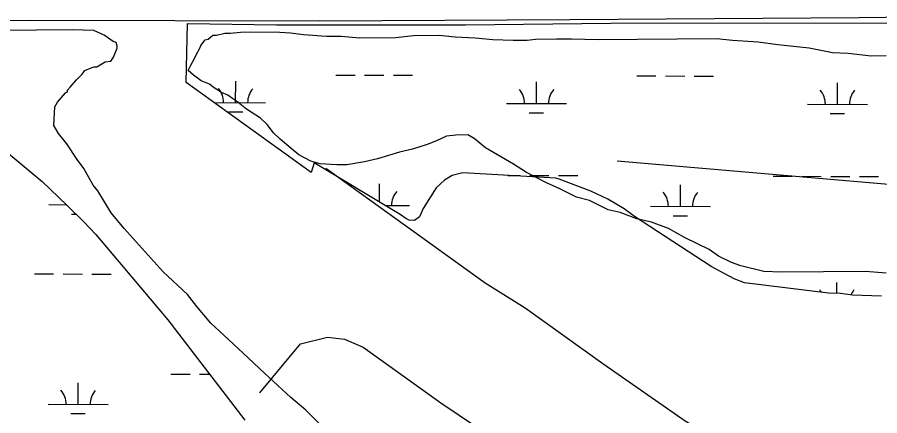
# Model space of a CAD drawing. Extents: x 3161665 to 3199565, y 885729 to 911164.
# Drawn here: x 3167919 to 3169358, y 893192 to 893856 of the extents above; entities that cross this region are included whole.
import ezdxf

# ---------------------------------------------------------------- set-up
doc = ezdxf.new("R2010")
doc.units = 0
for name, color, linetype in [('V-SITE-VEGE', 7, 'Continuous'), ('V-TOPO-SHOR', 7, 'Continuous'), ('V-WETL-SWMP', 7, 'Continuous')]:
    doc.layers.add(name, color=color, linetype=linetype)

msp = doc.modelspace()

# ---------------------------------------------------------------- linework, layer by layer
at = {"layer": 'V-SITE-VEGE'}
for p, q in [((3168011.6, 893834.5), (3167891.3, 893833.5)), ((3168047.1, 893833.3), (3168011.6, 893834.5)), ((3168064.1, 893825.7), (3168047.1, 893833.3)), ((3168079.6, 893815), (3168064.1, 893825.7)), ((3168084.2, 893813.5), (3168079.6, 893815)), ((3168085.8, 893807.4), (3168084.2, 893813.5)), ((3168079.8, 893788.8), (3168085.9, 893804.3)), ((3168085.9, 893804.3), (3168085.8, 893807.4)), ((3168075.2, 893782.6), (3168079.8, 893788.8)), ((3168032.2, 893766.8), (3168042.9, 893771.5)), ((3168042.9, 893771.5), (3168047.6, 893773.1)), ((3168047.6, 893773.1), (3168052.2, 893773.2)), ((3168052.2, 893773.2), (3168066, 893781)), ((3168066, 893781), (3168075.2, 893782.6)), ((3168018.4, 893751.3), (3168027.6, 893760.6)), ((3168027.6, 893760.6), (3168032.2, 893766.8)), ((3168007.7, 893738.9), (3168018.4, 893751.3)), ((3167986.3, 893714), (3168000.1, 893729.5)), ((3168000.1, 893729.5), (3168003.2, 893731.1)), ((3168003.1, 893734.2), (3168007.7, 893738.9)), ((3168003.2, 893731.1), (3168003.1, 893734.2)), ((3167981.8, 893706.3), (3167986.3, 893714)), ((3167980.5, 893675.4), (3167981.8, 893706.3)), ((3167988.3, 893661.6), (3167980.5, 893675.4)), ((3168002.3, 893644.7), (3167988.3, 893661.6)), ((3168019.5, 893618.6), (3168002.3, 893644.7)), ((3168030.5, 893603.3), (3168019.5, 893618.6)), ((3168046.1, 893575.7), (3168030.5, 893603.3)), ((3168053.9, 893566.5), (3168046.1, 893575.7)), ((3168075.8, 893529.6), (3168053.9, 893566.5)), ((3168097.6, 893503.6), (3168075.8, 893529.6)), ((3168163, 893431.6), (3168097.6, 893503.6)), ((3168203.4, 893393.4), (3168163, 893431.6)), ((3168219, 893373.5), (3168203.4, 893393.4)), ((3168242.4, 893345.9), (3168219, 893373.5)), ((3168264.1, 893326), (3168242.4, 893345.9)), ((3168304.5, 893287.8), (3168264.1, 893326)), ((3168332.5, 893261.8), (3168304.5, 893287.8)), ((3168376, 893222.1), (3168332.5, 893261.8)), ((3168400.9, 893200.7), (3168376, 893222.1)), ((3168422.7, 893179.3), (3168400.9, 893200.7))]:
    msp.add_line(p, q, dxfattribs=at)
for points in [[(3169368.6, 893429.2), (3169334.6, 893432), (3169194.2, 893430.8), (3169164.9, 893432.1), (3169126.3, 893441.1), (3169110.8, 893447.1), (3169089.1, 893457.7), (3169073.6, 893468.4), (3169033.3, 893488.1), (3169005.5, 893503.3), (3168977.6, 893513.9), (3168952.9, 893519.8), (3168925, 893530.4), (3168904.9, 893534.9), (3168874, 893550), (3168852.3, 893556), (3168824.4, 893569.7), (3168801.2, 893580.3), (3168768.7, 893597), (3168747, 893610.7), (3168700.5, 893638.1), (3168681.8, 893653.3), (3168671, 893659.4), (3168650.9, 893659.2), (3168635.5, 893657.6), (3168618.6, 893649.7), (3168603.2, 893643.4), (3168578.6, 893635.5), (3168557.1, 893630.7), (3168520.1, 893619.6), (3168498.6, 893614.8), (3168469.3, 893609.9), (3168452.4, 893609.8), (3168424.6, 893611.1), (3168409.1, 893615.6), (3168389, 893626.2), (3168376.5, 893636.9), (3168357.9, 893652.2), (3168347, 893662.9), (3168336.1, 893676.7), (3168325.2, 893687.4), (3168302, 893702.6), (3168288, 893713.3), (3168270.9, 893725.5), (3168260.1, 893730.1), (3168246.1, 893739.2), (3168239.9, 893743.8), (3168226, 893749.8), (3168213.6, 893759), (3168204.3, 893766.6), (3168208.8, 893775.9), (3168214.9, 893786.7), (3168217.9, 893792.9), (3168224, 893803.8), (3168225.5, 893808.4), (3168233.1, 893817.7), (3168237.8, 893819.3), (3168245.4, 893825.6), (3168251.6, 893825.6), (3168265.4, 893828.8), (3168274.7, 893828.9), (3168291.6, 893830.6), (3168348.7, 893831), (3168374.9, 893829.7), (3168396.6, 893826.8), (3168435.2, 893824), (3168459.8, 893824.3), (3168490.7, 893821.4), (3168550.9, 893821.9), (3168580.1, 893825.2), (3168623.3, 893825.6), (3168649.6, 893822.7), (3168683.5, 893821.5), (3168712.9, 893818.6)], [(3168712.9, 893818.6), (3168746.8, 893817.4), (3168769.9, 893817.6), (3168783.8, 893819.2), (3168819.3, 893819.5), (3168844, 893819.7), (3168888.7, 893818.5), (3169086.1, 893820.2), (3169112.4, 893817.3), (3169155.6, 893814.6), (3169188, 893810.2), (3169240.5, 893804.5), (3169279.1, 893797.1), (3169305.4, 893795.8), (3169344, 893791.5), (3169368.6, 893791.7)]]:
    msp.add_lwpolyline(points, dxfattribs=at)
at = {"layer": 'V-TOPO-SHOR'}
for points in [[(3169635.5, 895743), (3169625.3, 895576.9), (3169628.3, 895354.4), (3169627.9, 895042), (3169628.9, 894642.5), (3169634.7, 894214.3), (3169632.4, 894161.4), (3169631.1, 893858.4), (3169323.8, 893854.6), (3168841.4, 893851), (3168423.4, 893849.2), (3167941.7, 893850.2)], [(3167941.7, 893850.2), (3167603.8, 893847.7), (3167326.4, 893847)], [(3170406.4, 893648.4), (3169399, 893574.6), (3168920.1, 893615.9)], [(3169783.3, 892815.3), (3169682.6, 892874.7), (3169529, 892950.6), (3169462.5, 892981.8), (3169277.8, 893048), (3169172.2, 893100.6), (3169033.7, 893182.7), (3168896.2, 893278.1), (3168766.7, 893370.8), (3168700.1, 893412.7), (3168434, 893603.4)], [(3168323.9, 893229.6), (3168391.6, 893311.2), (3168436.9, 893322.6), (3168465.4, 893319), (3168496.4, 893305.6), (3168626, 893212.9), (3168807.8, 893090.8), (3168902.8, 893029.3), (3168979.1, 892970.4), (3169013.7, 892944.6), (3169129.8, 892843.9), (3169394.2, 892624.8), (3169348.6, 892512)]]:
    msp.add_lwpolyline(points, dxfattribs=at)
at = {"layer": 'V-WETL-SWMP'}
for p, q in [((3168450.9, 893759.2), (3168482.9, 893759.1)), ((3168498.9, 893759), (3168530.9, 893759)), ((3168546.9, 893758.9), (3168578.9, 893758.8)), ((3168952.8, 893757.8), (3168984.8, 893757.7)), ((3169000.8, 893757.7), (3169032.8, 893757.6)), ((3169048.8, 893757.5), (3169080.8, 893757.4)), ((3168283.7, 893713.2), (3168283.8, 893749.2)), ((3168785.6, 893711.8), (3168785.7, 893747.8)), ((3169287.5, 893710.4), (3169287.6, 893746.4)), ((3168248.2, 893713.3), (3168333.7, 893713.1)), ((3168735.6, 893712), (3168835.6, 893711.7)), ((3168271.6, 893697.8), (3168295.6, 893697.7)), ((3169237.5, 893710.6), (3169337.5, 893710.3)), ((3168773.5, 893696.4), (3168797.5, 893696.4)), ((3169275.4, 893695), (3169299.4, 893695)), ((3167901.1, 893631.8), (3167960.7, 893582.1)), ((3168738, 893591.9), (3168758.4, 893591.8)), ((3168774.4, 893591.8), (3168806.4, 893591.7)), ((3168822.4, 893591.7), (3168854.4, 893591.6)), ((3169180.3, 893590.7), (3169212.3, 893590.6)), ((3169228.3, 893590.5), (3169260.3, 893590.4)), ((3169276.3, 893590.4), (3169308.3, 893590.3)), ((3169324.3, 893590.3), (3169356.3, 893590.2)), ((3167960.7, 893582.1), (3168001.9, 893542.4)), ((3168523.7, 893547.3), (3168523.8, 893577.7)), ((3169025.6, 893540.3), (3169025.7, 893576.3)), ((3167971.8, 893543.3), (3168001.1, 893543.2)), ((3168001.9, 893542.4), (3168030.3, 893514.5)), ((3168533.1, 893541.7), (3168573.7, 893541.6)), ((3168975.6, 893540.5), (3169075.6, 893540.2)), ((3168009.7, 893527.7), (3168016.9, 893527.7)), ((3169013.5, 893524.9), (3169037.5, 893524.9)), ((3168030.3, 893514.5), (3168050.4, 893493.7)), ((3168050.4, 893493.7), (3168170.8, 893351.2)), ((3167948, 893427.9), (3167980, 893427.8)), ((3167996, 893427.8), (3168028, 893427.7)), ((3168044, 893427.6), (3168076, 893427.5)), ((3169286.6, 893395.4), (3169286.7, 893413.8)), ((3168170.8, 893351.2), (3168299.1, 893184)), ((3168175.6, 893260.8), (3168207.6, 893260.7)), ((3168223.6, 893260.6), (3168240.3, 893260.6)), ((3168020.8, 893210.4), (3168020.9, 893246.4)), ((3167970.8, 893210.6), (3168070.8, 893210.3)), ((3168008.8, 893195), (3168032.8, 893195))]:
    msp.add_line(p, q, dxfattribs=at)
msp.add_lwpolyline([(3169361.1, 893391), (3169312.5, 893392.2), (3169292.8, 893395.1), (3169272.7, 893396), (3169132.4, 893412.9), (3169115.3, 893419.7), (3169091.4, 893432.3), (3169077.1, 893440.2), (3168949, 893523.4), (3168931.8, 893536.2), (3168904.8, 893552.5), (3168876.4, 893566), (3168823.1, 893586), (3168818, 893587.2), (3168662.5, 893596.3), (3168645, 893591.9), (3168632.2, 893584), (3168618.2, 893571.4), (3168596.7, 893537), (3168590.5, 893522.9), (3168581.8, 893517.1), (3168572.9, 893517.3), (3168567.6, 893520), (3168558, 893526.7), (3168414.5, 893613), (3168409.9, 893596.7), (3168201.4, 893747), (3168203.3, 893845.2), (3168352, 893843.1), (3168667, 893843), (3168909.7, 893845.5), (3169169.2, 893846.3), (3169656.8, 893845.6)], dxfattribs=at)
for centre, start, end in [((3168228.4, 893713.8), 359.0698, 40.6135), ((3168338.9, 893713.5), 139.0698, 180.6135), ((3168730.3, 893712.5), 359.0698, 40.6135), ((3168840.8, 893712.1), 139.0698, 180.6135), ((3169232.2, 893711.1), 359.0698, 40.6135), ((3169342.7, 893710.8), 139.0698, 180.6135), ((3168468.4, 893542.4), 37.2309, 40.6135), ((3168578.9, 893542.1), 139.0698, 180.6135), ((3168970.3, 893541), 359.0698, 40.6135), ((3169080.8, 893540.7), 139.0698, 180.6135), ((3169231.3, 893378.4), 32.6033, 40.6135), ((3169341.8, 893378.1), 139.0698, 155.6177), ((3167965.6, 893211.1), 359.0698, 40.6135), ((3168076.1, 893210.8), 139.0698, 180.6135)]:
    msp.add_arc(centre, 35.2, start, end, dxfattribs=at)

doc.saveas('drawing.dxf')
